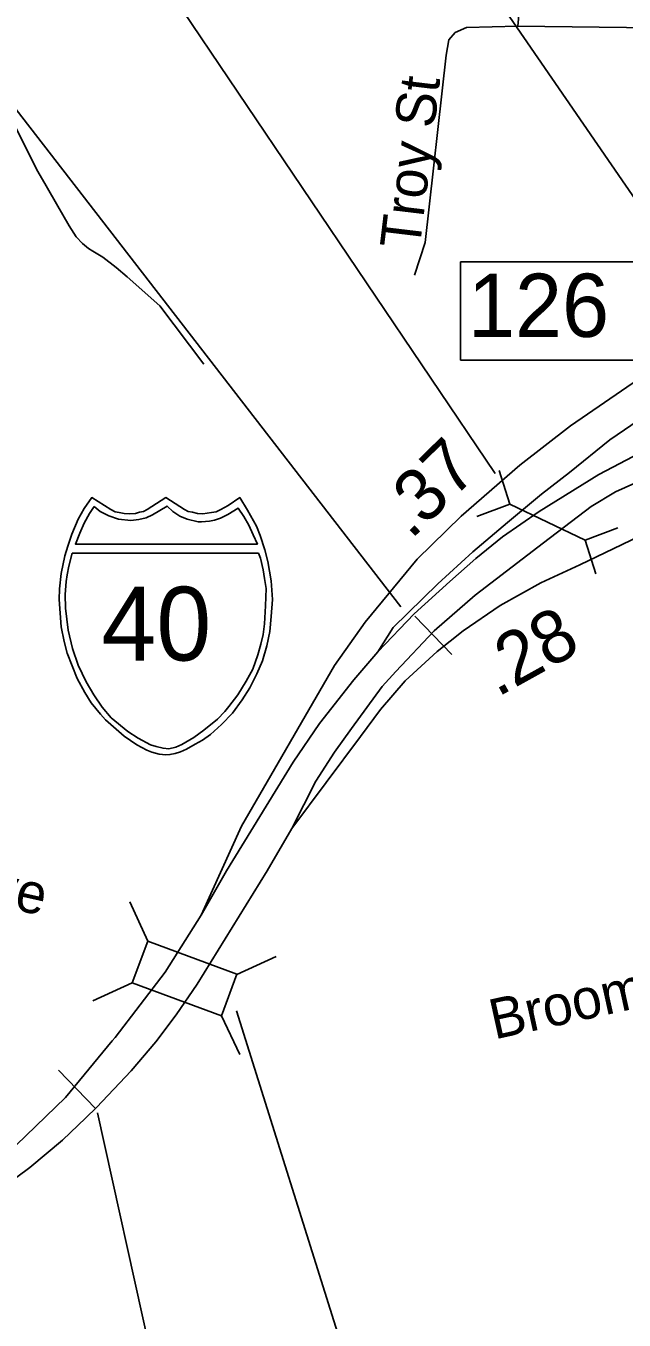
# Model space of a CAD drawing. Extents: x 1662474 to 1856135, y 779280 to 917889.
# Drawn here: x 1769369 to 1770787, y 833830 to 836899 of the extents above; entities that cross this region are included whole.
import ezdxf

# ---------------------------------------------------------------- set-up
doc = ezdxf.new("R2010")
doc.units = 0
for name, color, linetype in [('Exist Hydrographic Misc Water Feature', 7, 'Continuous'), ('Exist Road Non-System Structure Non-Sys NCDOT Attributed CELL', 7, 'Continuous'), ('Exist Road Non-System Structure Non-Sys NCDOT Number Label', 7, 'Continuous'), ('Exist Road Non-System Type 51', 7, 'Continuous'), ('Exist Road Non-System Type 51 Label', 7, 'Continuous'), ('Exist Road Primary Interstate Divided Center Attributed', 7, 'Continuous'), ('Exist Road Primary Interstate Interchange CELL', 7, 'Continuous'), ('Exist Road Primary Interstate Ramp 1 Lane Attributed', 7, 'Continuous'), ('Exist Road Primary Interstate Shield Number Label', 7, 'Continuous'), ('Exist Road Primary Interstate Structure Culvert CELL', 7, 'Continuous'), ('Exist Road Primary Interstate Structure Culvert Number Label', 7, 'Continuous'), ('Exist Road Primary Interstate Structure Ovrhead Sign CELL', 7, 'Continuous'), ('Exist Road Primary US Divided Attributed', 7, 'Continuous'), ('Exist Road Primary US Mileage Hundredths English Label', 7, 'Continuous'), ('Prop Roadway Culvert', 7, 'Continuous'), ('Scratch_Level_2', 7, 'Continuous')]:
    doc.layers.add(name, color=color, linetype=linetype)

msp = doc.modelspace()

# ---------------------------------------------------------------- linework, layer by layer
at = {"layer": 'Exist Hydrographic Misc Water Feature'}
msp.add_lwpolyline([(1769340.1, 836668.7), (1769397.3, 836554.2), (1769417, 836520), (1769444.7, 836471.7), (1769456.4, 836451.7), (1769472.1, 836425.5), (1769488.1, 836399.3), (1769503.7, 836383.3), (1769517.9, 836371.1), (1769527.9, 836365.1), (1769551.5, 836350.9), (1769583.5, 836326.6), (1769609.3, 836304.4), (1769686.6, 836235.7), (1769791.1, 836097.1)], dxfattribs=at)
at = {"layer": 'Exist Road Non-System Structure Non-Sys NCDOT Attributed CELL'}
for p, q in [((1769615.2, 834822.3), (1769658, 834728.8)), ((1769869.1, 834649.8), (1769962.6, 834692.6)), ((1769527.8, 834587.3), (1769621.3, 834630.1)), ((1769832.6, 834551.6), (1769876.1, 834459.8))]:
    msp.add_line(p, q, dxfattribs=at)
msp.add_lwpolyline([(1769658, 834728.8), (1769869.2, 834650.3), (1769832.6, 834551.6), (1769621.3, 834630.1)], close=True, dxfattribs=at)
at = {"layer": 'Exist Road Non-System Structure Non-Sys NCDOT Number Label'}
msp.add_line((1769868.1, 834563.7), (1770564.6, 832350), dxfattribs=at)
at = {"layer": 'Exist Road Non-System Type 51'}
for p in [(1770564.5, 837216.9), (1770956.9, 836893.5)]:
    msp.add_line(p, (1770535.6, 836898.4), dxfattribs=at)
msp.add_lwpolyline([(1770535.6, 836898.4), (1770413.9, 836895.9), (1770386.9, 836883.5), (1770371.9, 836866.2), (1770365.2, 836830.2), (1770315.4, 836385.4), (1770290.5, 836308.2)], dxfattribs=at)
at = {"layer": 'Exist Road Primary Interstate Divided Center Attributed'}
for points in [[(1771133.7, 836019.7), (1770984, 835961), (1770906.1, 835926.9), (1770825.1, 835887.1), (1770727.7, 835835.7), (1770586, 835748), (1770499.2, 835687.4), (1770436.1, 835636), (1770374.2, 835581.5), (1770289.5, 835505.4), (1770203.2, 835415)], [(1769999.9, 834996.2), (1770056.6, 835108.2), (1770100.7, 835176.8), (1770140.7, 835233.5), (1770213.6, 835333.1), (1770245.9, 835368.6), (1770336.8, 835465.1), (1770434, 835549.4), (1770596.6, 835673.5), (1770709.3, 835760), (1770766.8, 835794.5), (1770896, 835852.2), (1770957.3, 835876.6), (1771026.7, 835907.8), (1771149.4, 835948.6)], [(1770203.2, 835415), (1770146.7, 835348.8), (1770064.9, 835244.7), (1770002.9, 835153), (1769845, 834895.6), (1769784.5, 834790.7)], [(1769775.4, 834627), (1769941.5, 834895.2), (1769999.9, 834996.2)], [(1769784.5, 834790.7), (1769699.3, 834655.2)], [(1769699.3, 834655.2), (1769580.6, 834500.5), (1769573.9, 834492.3), (1769463.1, 834358.2), (1769346.4, 834245.1), (1769229.7, 834156.7), (1769095.3, 834064.8), (1768992.5, 834008.7), (1768924.5, 833973), (1768749.6, 833893.3), (1768742.6, 833889.7)], [(1768774.1, 833845), (1768783.2, 833849.4), (1769022.1, 833968.6), (1769054.3, 833984.7), (1769170.3, 834053.6), (1769263.9, 834107.7), (1769378.5, 834191.6), (1769456.1, 834256.7), (1769511, 834310.1), (1769536.5, 834334.4), (1769618.9, 834421.5), (1769677.3, 834489.7), (1769725.2, 834554), (1769775.4, 834627)]]:
    msp.add_lwpolyline(points, dxfattribs=at)
at = {"layer": 'Exist Road Primary Interstate Interchange CELL'}
msp.add_lwpolyline([(1770399.5, 836340.1), (1770834.5, 836340.1), (1770834.5, 836106.9), (1770399.5, 836106.9)], close=True, dxfattribs=at)
at = {"layer": 'Exist Road Primary Interstate Ramp 1 Lane Attributed'}
msp.add_lwpolyline([(1771109.8, 836130.3), (1771045.6, 836095), (1770919.5, 836028.7), (1770838.2, 835975.2), (1770753.6, 835918.1), (1770657.5, 835840.1), (1770591.9, 835788.8), (1770510.7, 835721.5), (1770428.8, 835651.9), (1770345.8, 835576.2), (1770239.7, 835473), (1770203.2, 835415)], dxfattribs=at)
at = {"layer": 'Exist Road Primary Interstate Structure Culvert CELL'}
for p, q in [((1770490.9, 835844.9), (1770516.2, 835765.5)), ((1770438.4, 835736), (1770516.2, 835765.5)), ((1770516.2, 835765.5), (1770694.9, 835679.4)), ((1770772.7, 835708.9), (1770694.9, 835679.4)), ((1770720.2, 835600), (1770694.9, 835679.4))]:
    msp.add_line(p, q, dxfattribs=at)
at = {"layer": 'Exist Road Primary Interstate Structure Culvert Number Label'}
msp.add_line((1770481.7, 835838.1), (1768437.9, 838869.6), dxfattribs=at)
at = {"layer": 'Exist Road Primary Interstate Structure Ovrhead Sign CELL'}
for p, q in [((1770257.9, 835521.9), (1768422.1, 837895.2)), ((1770291.2, 835499.8), (1770379.2, 835409)), ((1769446.4, 834423.1), (1769534.2, 834332)), ((1769539.2, 834322), (1770139.2, 831606.4))]:
    msp.add_line(p, q, dxfattribs=at)
at = {"layer": 'Exist Road Primary US Divided Attributed'}
for points in [[(1771092.7, 836211.2), (1770964.4, 836143.2), (1770821.1, 836061.9), (1770659.9, 835951.2), (1770539.9, 835857.8), (1770401.4, 835737), (1770297.1, 835635), (1770173.1, 835485.2), (1770100.4, 835382.5), (1769880.2, 835001.6), (1769784.5, 834790.7)], [(1769999.9, 834996.2), (1770162.4, 835214.5), (1770209.8, 835278.2), (1770268.3, 835346.4), (1770344.2, 835415.6), (1770406.2, 835464.9), (1770493.9, 835524.8), (1770590.1, 835578.3), (1770682.1, 835621.1), (1770883.1, 835717.4), (1770970.8, 835758), (1771120.5, 835813.6), (1771182.5, 835839.3)]]:
    msp.add_lwpolyline(points, dxfattribs=at)
at = {"layer": 'Prop Roadway Culvert'}
for points in [[(1769701.2, 835170.5), (1769710.6, 835171.4), (1769723.4, 835173.9), (1769735.8, 835178), (1769749.9, 835184.2), (1769770.7, 835195.8), (1769787.5, 835205.6), (1769806.8, 835218.6), (1769832.9, 835242.3), (1769859, 835269.7), (1769882, 835300.8), (1769900.2, 835329.8), (1769916.3, 835362.9), (1769929.7, 835393.8), (1769940.4, 835429.2), (1769947.4, 835463.4), (1769951, 835499.1), (1769953.4, 835538.7), (1769950.7, 835583.2), (1769943, 835628.8), (1769935.7, 835657.1), (1769924.7, 835691.1), (1769915.7, 835712.7), (1769894.8, 835751.2), (1769876.1, 835780.8), (1769848.9, 835761.6), (1769831.1, 835752.2), (1769820.3, 835747.3), (1769809.1, 835745.1), (1769788.6, 835742.6), (1769775.7, 835743.2), (1769763.8, 835745.9), (1769753.6, 835748.1), (1769745.4, 835752.2), (1769701.2, 835780.8), (1769656.9, 835752.2), (1769647.6, 835747.9), (1769638.1, 835745.9), (1769629, 835743.4), (1769613.8, 835742.6), (1769602.2, 835743), (1769590.4, 835745.1), (1769581, 835747.1), (1769570.5, 835752.2), (1769525.4, 835780.8), (1769507.6, 835755.1), (1769493.2, 835729.6), (1769477.8, 835693.7), (1769468.3, 835665.9), (1769461.5, 835643), (1769453.1, 835601.1), (1769448.8, 835564.5), (1769448.1, 835538.7), (1769452.8, 835474.1), (1769459.8, 835439.8), (1769467.1, 835412), (1769490.9, 835352), (1769508.9, 835318.3), (1769524.3, 835294.2), (1769545.9, 835267), (1769557.6, 835254), (1769602.4, 835214.9), (1769632.3, 835194.4), (1769656.2, 835181.5), (1769667.4, 835177.3), (1769685, 835172.4)], [(1769530.7, 835760), (1769519.7, 835743.1), (1769507.1, 835720.3), (1769496.9, 835696.6), (1769486.6, 835670.4), (1769918.1, 835670.3), (1769908.1, 835692.7), (1769897.3, 835715.2), (1769886.1, 835735.8), (1769872.4, 835755.7), (1769848.2, 835740.4), (1769830.5, 835732.1), (1769816.3, 835727.2), (1769804.4, 835724.5), (1769785.8, 835723.1), (1769777.5, 835723.5), (1769751.5, 835729.4), (1769734, 835736.6), (1769717.3, 835747.7), (1769703.7, 835760.5), (1769669.5, 835739.8), (1769654.4, 835733.1), (1769636.9, 835728.6), (1769617.8, 835726.2), (1769588.4, 835729.4), (1769565.4, 835737.4), (1769545.5, 835747.7)], [(1769920.7, 835649), (1769925.3, 835636.8), (1769931.7, 835609.7), (1769935, 835588.9), (1769938.4, 835564.9), (1769937.2, 835523.8), (1769935.2, 835481.2), (1769931.3, 835456), (1769926.1, 835433.1), (1769918.9, 835407.6), (1769907.4, 835373.8), (1769891.5, 835345.1), (1769871.6, 835313.3), (1769850.1, 835285.4), (1769840.8, 835273.8), (1769823.1, 835255.2), (1769790.9, 835229.3), (1769767.4, 835211.7), (1769739.2, 835195.1), (1769724.9, 835188.7), (1769708.2, 835185.2), (1769694.5, 835186.2), (1769677.9, 835190.6), (1769664.4, 835194.3), (1769635, 835210.2), (1769611.1, 835226.1), (1769571.4, 835258.8), (1769549.9, 835283.9), (1769529.9, 835313.3), (1769512, 835343.4), (1769492.9, 835383), (1769479.5, 835422.9), (1769469.7, 835466), (1769463.1, 835518.6), (1769462.4, 835550.7), (1769464.3, 835581.6), (1769467.2, 835597.7), (1769471.2, 835617.8), (1769479, 835648.8)]]:
    msp.add_lwpolyline(points, close=True, dxfattribs=at)
at = {"layer": 'Scratch_Level_2'}
msp.add_line((1771085.2, 836092.7), (1768802.4, 839416.4), dxfattribs=at)

# ---------------------------------------------------------------- texts
at = {"layer": 'Exist Road Non-System Type 51 Label'}
for s, rotation, p in [('Troy St', 83.1644, (1770302.5, 836367.3)), ('Patton Ave', 347.4159, (1768801.1, 834924.2)), ('Broome Rd', 12.4263, (1770479.8, 834495.3))]:
    msp.add_text(s, height=95, rotation=rotation, dxfattribs=at).set_placement(p)
at = {"layer": 'Exist Road Primary Interstate Interchange CELL'}
msp.add_text('126', height=150, dxfattribs=at).set_placement((1770417.1, 836161.8))
at = {"layer": 'Exist Road Primary Interstate Shield Number Label'}
msp.add_text('40', height=175, dxfattribs=at).set_placement((1769548.3, 835394.3))
at = {"layer": 'Exist Road Primary US Mileage Hundredths English Label'}
for s, rotation, p in [('.37', 44.3465, (1770281.6, 835679.2)), ('.28', 29.0686, (1770486.5, 835306.2))]:
    msp.add_text(s, height=125, rotation=rotation, dxfattribs=at).set_placement(p)

doc.saveas('drawing.dxf')
